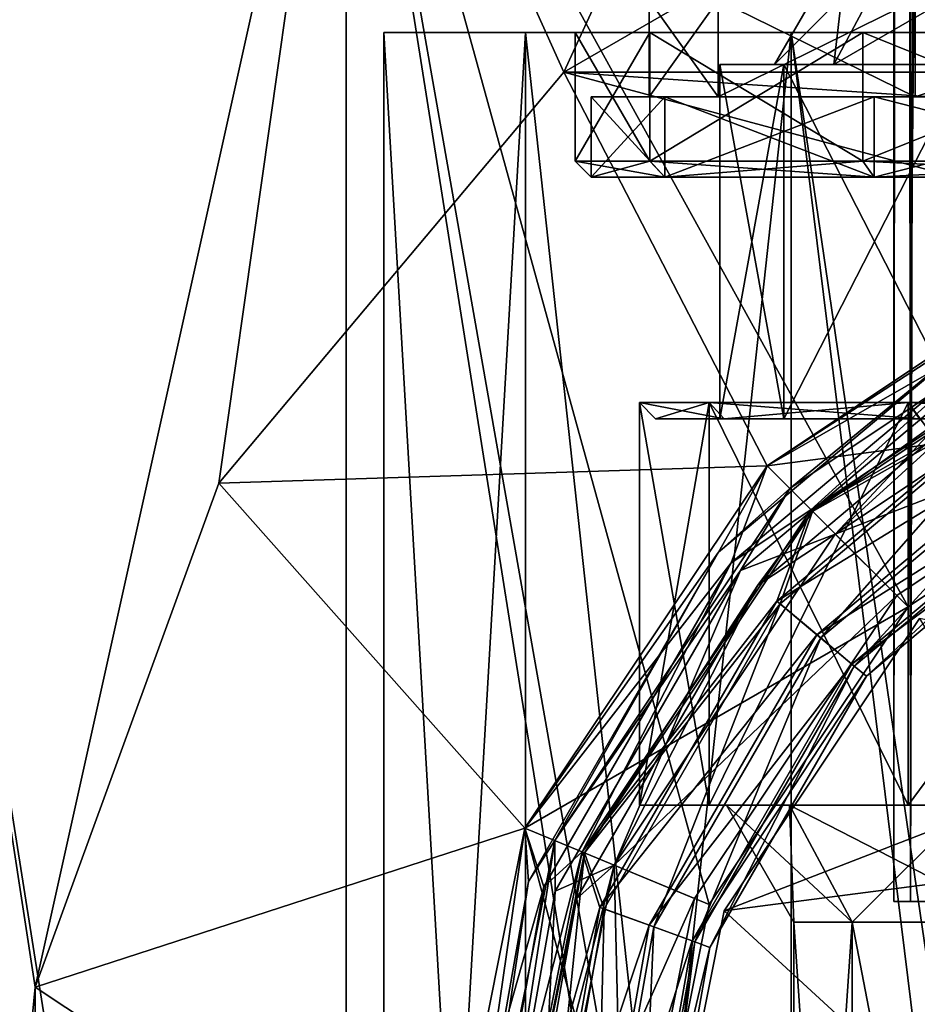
# Model space of a CAD drawing. Header units: millimetres. Extents: x -125 to 171, y -35 to 1363.
# Tile 357 of 656: x -24 to -10, y 971 to 986. Entities that reach past the tile are written whole.
import ezdxf

# ---------------------------------------------------------------- set-up
doc = ezdxf.new("R2010")
doc.units = ezdxf.units.MM
doc.header["$LTSCALE"] = 65.185185
for name, color, linetype in [('1463', 7, 'CONTINUOUS'), ('1472', 7, 'CONTINUOUS'), ('1473', 7, 'CONTINUOUS'), ('1476', 7, 'CONTINUOUS'), ('1477', 7, 'CONTINUOUS'), ('1479', 7, 'CONTINUOUS'), ('1480', 7, 'CONTINUOUS'), ('1483', 7, 'CONTINUOUS'), ('1497', 7, 'CONTINUOUS'), ('1498', 7, 'CONTINUOUS'), ('1499', 7, 'CONTINUOUS'), ('1500', 7, 'CONTINUOUS'), ('1501', 7, 'CONTINUOUS'), ('1502', 7, 'CONTINUOUS'), ('1503', 7, 'CONTINUOUS'), ('1504', 7, 'CONTINUOUS'), ('1505', 7, 'CONTINUOUS'), ('1506', 7, 'CONTINUOUS'), ('1507', 7, 'CONTINUOUS'), ('1533', 7, 'CONTINUOUS'), ('1534', 7, 'CONTINUOUS'), ('1539', 7, 'CONTINUOUS'), ('1540', 7, 'CONTINUOUS'), ('1553', 7, 'CONTINUOUS'), ('1566', 7, 'CONTINUOUS'), ('1568', 7, 'CONTINUOUS'), ('2198', 7, 'CONTINUOUS'), ('2200', 7, 'CONTINUOUS'), ('2202', 7, 'CONTINUOUS'), ('2203', 7, 'CONTINUOUS'), ('2205', 7, 'CONTINUOUS'), ('2206', 7, 'CONTINUOUS'), ('2208', 7, 'CONTINUOUS'), ('2212', 7, 'CONTINUOUS'), ('2213', 7, 'CONTINUOUS'), ('2214', 7, 'CONTINUOUS'), ('2216', 7, 'CONTINUOUS'), ('2217', 7, 'CONTINUOUS'), ('2221', 7, 'CONTINUOUS'), ('2222', 7, 'CONTINUOUS'), ('2223', 7, 'CONTINUOUS'), ('2224', 7, 'CONTINUOUS'), ('2226', 7, 'CONTINUOUS'), ('2227', 7, 'CONTINUOUS')]:
    doc.layers.add(name, color=color, linetype=linetype)

msp = doc.modelspace()

# ---------------------------------------------------------------- linework, layer by layer
at = {"layer": '1463', "linetype": 'CONTINUOUS'}
for points in [[(-18.219, 986, -3.212), (-16.021, 986, -9.25), (-18.219, 948, -3.212), (-18.219, 986, -3.212)], [(-18.219, 948, -3.212), (-16.021, 986, -9.25), (-16.021, 948, -9.25), (-18.219, 948, -3.212)], [(-18.219, 986, 3.212), (-18.219, 986, -3.212), (-18.219, 948, 3.212), (-18.219, 986, 3.212)], [(-18.219, 948, 3.212), (-18.219, 986, -3.212), (-18.219, 948, -3.212), (-18.219, 948, 3.212)], [(-16.021, 986, 9.25), (-18.219, 986, 3.212), (-16.021, 948, 9.25), (-16.021, 986, 9.25)], [(-16.021, 948, 9.25), (-18.219, 986, 3.212), (-18.219, 948, 3.212), (-16.021, 948, 9.25)], [(-16.021, 986, -9.25), (-11.892, 986, -14.172), (-16.021, 948, -9.25), (-16.021, 986, -9.25)], [(-16.021, 948, -9.25), (-11.892, 986, -14.172), (-11.892, 948, -14.172), (-16.021, 948, -9.25)], [(-11.892, 986, 14.172), (-16.021, 986, 9.25), (-11.892, 948, 14.172), (-11.892, 986, 14.172)], [(-11.892, 948, 14.172), (-16.021, 986, 9.25), (-16.021, 948, 9.25), (-11.892, 948, 14.172)], [(-6.327, 986, -17.384), (-9.781, 968.882, -15.703), (-11.892, 986, -14.172), (-6.327, 986, -17.384)], [(-11.892, 986, -14.172), (-9.781, 968.882, -15.703), (-11.892, 948, -14.172), (-11.892, 986, -14.172)], [(-6.327, 986, 17.384), (-11.892, 986, 14.172), (-6.327, 948, 17.384), (-6.327, 986, 17.384)], [(-6.327, 948, 17.384), (-11.892, 986, 14.172), (-11.892, 948, 14.172), (-6.327, 948, 17.384)]]:
    msp.add_3dface(points, dxfattribs=at)
at = {"layer": '1472', "linetype": 'CONTINUOUS'}
for points in [[(-16.021, 986, -9.25), (-18.219, 986, -3.212), (-14.089, 986, -5.836), (-16.021, 986, -9.25)], [(-18.219, 986, -3.212), (-18.219, 986, 3.212), (-15.25, 986, 0), (-18.219, 986, -3.212)], [(-14.089, 986, -5.836), (-18.219, 986, -3.212), (-15.25, 986, 0), (-14.089, 986, -5.836)], [(-18.219, 986, 3.212), (-16.021, 986, 9.25), (-14.089, 986, 5.836), (-18.219, 986, 3.212)], [(-15.25, 986, 0), (-18.219, 986, 3.212), (-14.089, 986, 5.836), (-15.25, 986, 0)], [(-11.892, 986, -14.172), (-16.021, 986, -9.25), (-5.836, 986, -14.089), (-11.892, 986, -14.172)], [(-5.836, 986, -14.089), (-16.021, 986, -9.25), (-10.783, 986, -10.783), (-5.836, 986, -14.089)], [(-10.783, 986, -10.783), (-16.021, 986, -9.25), (-14.089, 986, -5.836), (-10.783, 986, -10.783)], [(-16.021, 986, 9.25), (-11.892, 986, 14.172), (-10.783, 986, 10.783), (-16.021, 986, 9.25)], [(-14.089, 986, 5.836), (-16.021, 986, 9.25), (-10.783, 986, 10.783), (-14.089, 986, 5.836)], [(6.327, 986, -17.384), (-6.327, 986, -17.384), (-11.892, 986, -14.172), (6.327, 986, -17.384)], [(6.327, 986, -17.384), (-11.892, 986, -14.172), (0, 986, -15.25), (6.327, 986, -17.384)], [(0, 986, -15.25), (-11.892, 986, -14.172), (-5.836, 986, -14.089), (0, 986, -15.25)], [(-11.892, 986, 14.172), (-6.327, 986, 17.384), (0, 986, 15.25), (-11.892, 986, 14.172)], [(-10.783, 986, 10.783), (-11.892, 986, 14.172), (-5.836, 986, 14.089), (-10.783, 986, 10.783)], [(-5.836, 986, 14.089), (-11.892, 986, 14.172), (0, 986, 15.25), (-5.836, 986, 14.089)]]:
    msp.add_3dface(points, dxfattribs=at)
at = {"layer": '1473', "linetype": 'CONTINUOUS'}
for points in [[(-14.089, 986, -5.836), (-15.25, 986, 0), (-14.089, 984, -5.836), (-14.089, 986, -5.836)], [(-15.25, 986, 0), (-14.089, 986, 5.836), (-15.25, 984), (-15.25, 986, 0)], [(-14.089, 984, -5.836), (-15.25, 986, 0), (-15.25, 984), (-14.089, 984, -5.836)], [(-15.25, 984), (-14.089, 986, 5.836), (-14.089, 984, 5.836), (-15.25, 984)], [(-10.783, 986, -10.783), (-14.089, 986, -5.836), (-10.783, 984, -10.783), (-10.783, 986, -10.783)], [(-10.783, 984, -10.783), (-14.089, 986, -5.836), (-14.089, 984, -5.836), (-10.783, 984, -10.783)], [(-14.089, 986, 5.836), (-10.783, 986, 10.783), (-14.089, 984, 5.836), (-14.089, 986, 5.836)], [(-14.089, 984, 5.836), (-10.783, 986, 10.783), (-10.783, 984, 10.783), (-14.089, 984, 5.836)], [(-5.836, 986, -14.089), (-10.783, 986, -10.783), (-5.836, 984, -14.089), (-5.836, 986, -14.089)], [(-5.836, 984, -14.089), (-10.783, 986, -10.783), (-10.783, 984, -10.783), (-5.836, 984, -14.089)], [(-10.783, 986, 10.783), (-5.836, 986, 14.089), (-10.783, 984, 10.783), (-10.783, 986, 10.783)], [(-10.783, 984, 10.783), (-5.836, 986, 14.089), (-5.836, 984, 14.089), (-10.783, 984, 10.783)]]:
    msp.add_3dface(points, dxfattribs=at)
at = {"layer": '1476', "linetype": 'CONTINUOUS'}
for points in [[(-14.089, 984, -5.836), (-15.25, 984), (-13.858, 983.75, -5.74), (-14.089, 984, -5.836)], [(-15.25, 984), (-14.089, 984, 5.836), (-15, 983.75), (-15.25, 984)], [(-15.25, 984), (-15, 983.75), (-13.858, 983.75, -5.74), (-15.25, 984)], [(-15, 983.75), (-14.089, 984, 5.836), (-13.858, 983.75, 5.74), (-15, 983.75)], [(-10.783, 984, -10.783), (-14.089, 984, -5.836), (-10.607, 983.75, -10.607), (-10.783, 984, -10.783)], [(-10.607, 983.75, -10.607), (-14.089, 984, -5.836), (-13.858, 983.75, -5.74), (-10.607, 983.75, -10.607)], [(-14.089, 984, 5.836), (-10.783, 984, 10.783), (-13.858, 983.75, 5.74), (-14.089, 984, 5.836)], [(-13.858, 983.75, 5.74), (-10.783, 984, 10.783), (-10.607, 983.75, 10.607), (-13.858, 983.75, 5.74)], [(-5.836, 984, -14.089), (-10.783, 984, -10.783), (-5.74, 983.75, -13.858), (-5.836, 984, -14.089)], [(-5.74, 983.75, -13.858), (-10.783, 984, -10.783), (-10.607, 983.75, -10.607), (-5.74, 983.75, -13.858)], [(-10.783, 984, 10.783), (-5.836, 984, 14.089), (-10.607, 983.75, 10.607), (-10.783, 984, 10.783)], [(-10.607, 983.75, 10.607), (-5.836, 984, 14.089), (-5.74, 983.75, 13.858), (-10.607, 983.75, 10.607)]]:
    msp.add_3dface(points, dxfattribs=at)
at = {"layer": '1477', "linetype": 'CONTINUOUS'}
for points in [[(-13.165, 980.25, -5.453), (-14.25, 980.25), (-13.165, 974, -5.453), (-13.165, 980.25, -5.453)], [(-13.165, 974, -5.453), (-14.25, 980.25), (-14.25, 974, 0), (-13.165, 974, -5.453)], [(-14.25, 974, 0), (-14.25, 980.25), (-13.165, 980.25, 5.453), (-14.25, 974, 0)], [(-13.165, 974, 5.453), (-14.25, 974, 0), (-13.165, 980.25, 5.453), (-13.165, 974, 5.453)], [(-10.076, 980.25, -10.076), (-13.165, 980.25, -5.453), (-10.076, 974, -10.076), (-10.076, 980.25, -10.076)], [(-10.076, 974, -10.076), (-13.165, 980.25, -5.453), (-13.165, 974, -5.453), (-10.076, 974, -10.076)], [(-10.076, 974, 10.076), (-13.165, 974, 5.453), (-10.076, 980.25, 10.076), (-10.076, 974, 10.076)], [(-10.076, 980.25, 10.076), (-13.165, 974, 5.453), (-13.165, 980.25, 5.453), (-10.076, 980.25, 10.076)], [(-5.453, 980.25, -13.165), (-10.076, 980.25, -10.076), (-5.453, 974, -13.165), (-5.453, 980.25, -13.165)], [(-5.453, 974, -13.165), (-10.076, 980.25, -10.076), (-10.076, 974, -10.076), (-5.453, 974, -13.165)], [(-5.453, 974, 13.165), (-10.076, 974, 10.076), (-5.453, 980.25, 13.165), (-5.453, 974, 13.165)], [(-5.453, 980.25, 13.165), (-10.076, 974, 10.076), (-10.076, 980.25, 10.076), (-5.453, 980.25, 13.165)]]:
    msp.add_3dface(points, dxfattribs=at)
at = {"layer": '1479', "linetype": 'CONTINUOUS'}
for points in [[(-13.165, 974, -5.453), (-14.25, 974, 0), (-13.165, 974, 5.453), (-13.165, 974, -5.453)], [(-10.076, 974, -10.076), (-13.165, 974, -5.453), (-11.918, 974, -4.937), (-10.076, 974, -10.076)], [(-13.165, 974, -5.453), (-13.165, 974, 5.453), (-12.9, 974, 0), (-13.165, 974, -5.453)], [(-11.918, 974, -4.937), (-13.165, 974, -5.453), (-12.9, 974, 0), (-11.918, 974, -4.937)], [(-13.165, 974, 5.453), (-10.076, 974, 10.076), (-11.918, 974, 4.937), (-13.165, 974, 5.453)], [(-12.9, 974, 0), (-13.165, 974, 5.453), (-11.918, 974, 4.937), (-12.9, 974, 0)], [(-9.122, 974, -9.122), (-10.076, 974, -10.076), (-11.918, 974, -4.937), (-9.122, 974, -9.122)], [(-11.918, 974, 4.937), (-10.076, 974, 10.076), (-9.122, 974, 9.122), (-11.918, 974, 4.937)], [(-5.453, 974, -13.165), (-10.076, 974, -10.076), (-9.122, 974, -9.122), (-5.453, 974, -13.165)], [(-10.076, 974, 10.076), (-5.453, 974, 13.165), (-9.122, 974, 9.122), (-10.076, 974, 10.076)]]:
    msp.add_3dface(points, dxfattribs=at)
at = {"layer": '1480', "linetype": 'CONTINUOUS'}
for points in [[(-11.918, 974, -4.937), (-12.9, 974, 0), (-10.948, 972.181, -4.535), (-11.918, 974, -4.937)], [(-12.9, 974, 0), (-11.918, 974, 4.937), (-11.85, 972.181), (-12.9, 974, 0)], [(-10.948, 972.181, -4.535), (-12.9, 974, 0), (-11.85, 972.181), (-10.948, 972.181, -4.535)], [(-9.122, 974, -9.122), (-11.918, 974, -4.937), (-8.379, 972.181, -8.379), (-9.122, 974, -9.122)], [(-8.379, 972.181, -8.379), (-11.918, 974, -4.937), (-10.948, 972.181, -4.535), (-8.379, 972.181, -8.379)], [(-11.918, 974, 4.937), (-9.122, 974, 9.122), (-10.948, 972.181, 4.535), (-11.918, 974, 4.937)], [(-11.85, 972.181), (-11.918, 974, 4.937), (-10.948, 972.181, 4.535), (-11.85, 972.181)], [(-10.948, 972.181, 4.535), (-9.122, 974, 9.122), (-8.379, 972.181, 8.379), (-10.948, 972.181, 4.535)]]:
    msp.add_3dface(points, dxfattribs=at)
at = {"layer": '1483', "linetype": 'CONTINUOUS'}
for points in [[(-10.948, 972.181, -4.535), (-11.85, 972.181), (-10.948, 958.819, -4.535), (-10.948, 972.181, -4.535)], [(-11.85, 972.181), (-10.948, 972.181, 4.535), (-11.85, 958.819), (-11.85, 972.181)], [(-10.948, 958.819, -4.535), (-11.85, 972.181), (-11.85, 958.819), (-10.948, 958.819, -4.535)], [(-11.85, 958.819), (-10.948, 972.181, 4.535), (-10.948, 958.819, 4.535), (-11.85, 958.819)], [(-8.379, 972.181, -8.379), (-10.948, 972.181, -4.535), (-8.379, 958.819, -8.379), (-8.379, 972.181, -8.379)], [(-8.379, 958.819, -8.379), (-10.948, 972.181, -4.535), (-10.948, 958.819, -4.535), (-8.379, 958.819, -8.379)], [(-10.948, 972.181, 4.535), (-8.379, 972.181, 8.379), (-10.948, 958.819, 4.535), (-10.948, 972.181, 4.535)], [(-10.948, 958.819, 4.535), (-8.379, 972.181, 8.379), (-8.379, 958.819, 8.379), (-10.948, 958.819, 4.535)]]:
    msp.add_3dface(points, dxfattribs=at)
at = {"layer": '1497', "linetype": 'CONTINUOUS'}
for points in [[(-12.01, 985.5, 4.975), (-13, 985.5), (-12.155, 985.5), (-12.01, 985.5, 4.975)], [(-13, 985.5), (-12.01, 985.5, -4.975), (-12.155, 985.5), (-13, 985.5)], [(-11.229, 985.5, 4.651), (-12.01, 985.5, 4.975), (-12.155, 985.5), (-11.229, 985.5, 4.651)], [(-12.155, 985.5), (-12.01, 985.5, -4.975), (-11.229, 985.5, -4.651), (-12.155, 985.5)], [(-9.192, 985.5, 9.192), (-12.01, 985.5, 4.975), (-11.229, 985.5, 4.651), (-9.192, 985.5, 9.192)], [(-12.01, 985.5, -4.975), (-9.192, 985.5, -9.192), (-11.229, 985.5, -4.651), (-12.01, 985.5, -4.975)], [(-8.595, 985.5, 8.595), (-9.192, 985.5, 9.192), (-11.229, 985.5, 4.651), (-8.595, 985.5, 8.595)], [(-11.229, 985.5, -4.651), (-9.192, 985.5, -9.192), (-8.595, 985.5, -8.595), (-11.229, 985.5, -4.651)]]:
    msp.add_3dface(points, dxfattribs=at)
at = {"layer": '1498', "linetype": 'CONTINUOUS'}
for points in [[(-13, 985.5), (-12.01, 985.5, 4.975), (-13, 980), (-13, 985.5)], [(-13, 980), (-12.01, 985.5, 4.975), (-12.01, 980, 4.975), (-13, 980)], [(-12.01, 985.5, 4.975), (-9.192, 985.5, 9.192), (-12.01, 980, 4.975), (-12.01, 985.5, 4.975)], [(-12.01, 980, 4.975), (-9.192, 985.5, 9.192), (-9.192, 980, 9.192), (-12.01, 980, 4.975)]]:
    msp.add_3dface(points, dxfattribs=at)
at = {"layer": '1499', "linetype": 'CONTINUOUS'}
for points in [[(-12.01, 985.5, -4.975), (-13, 985.5), (-12.01, 980, -4.975), (-12.01, 985.5, -4.975)], [(-13, 985.5), (-13, 980), (-12.01, 980, -4.975), (-13, 985.5)], [(-9.192, 985.5, -9.192), (-12.01, 985.5, -4.975), (-9.192, 980, -9.192), (-9.192, 985.5, -9.192)], [(-9.192, 980, -9.192), (-12.01, 985.5, -4.975), (-12.01, 980, -4.975), (-9.192, 980, -9.192)]]:
    msp.add_3dface(points, dxfattribs=at)
at = {"layer": '1500', "linetype": 'CONTINUOUS'}
for points in [[(-13, 980), (-12.01, 980, 4.975), (-14, 980), (-13, 980)], [(-13, 980), (-14, 980), (-12.934, 980, -5.358), (-13, 980)], [(-14, 980), (-12.01, 980, 4.975), (-12.934, 980, 5.358), (-14, 980)], [(-12.01, 980, -4.975), (-13, 980), (-12.934, 980, -5.358), (-12.01, 980, -4.975)], [(-12.01, 980, 4.975), (-9.192, 980, 9.192), (-12.934, 980, 5.358), (-12.01, 980, 4.975)], [(-12.934, 980, 5.358), (-9.192, 980, 9.192), (-9.899, 980, 9.899), (-12.934, 980, 5.358)], [(-9.192, 980, -9.192), (-12.01, 980, -4.975), (-12.934, 980, -5.358), (-9.192, 980, -9.192)], [(-9.899, 980, -9.899), (-9.192, 980, -9.192), (-12.934, 980, -5.358), (-9.899, 980, -9.899)]]:
    msp.add_3dface(points, dxfattribs=at)
at = {"layer": '1501', "linetype": 'CONTINUOUS'}
for points in [[(-13.165, 980.25, 5.453), (-14.25, 980.25), (-12.934, 980, 5.358), (-13.165, 980.25, 5.453)], [(-14.25, 980.25), (-14, 980), (-12.934, 980, 5.358), (-14.25, 980.25)], [(-10.076, 980.25, 10.076), (-13.165, 980.25, 5.453), (-9.899, 980, 9.899), (-10.076, 980.25, 10.076)], [(-13.165, 980.25, 5.453), (-12.934, 980, 5.358), (-9.899, 980, 9.899), (-13.165, 980.25, 5.453)], [(-5.453, 980.25, 13.165), (-10.076, 980.25, 10.076), (-5.358, 980, 12.934), (-5.453, 980.25, 13.165)], [(-10.076, 980.25, 10.076), (-9.899, 980, 9.899), (-5.358, 980, 12.934), (-10.076, 980.25, 10.076)]]:
    msp.add_3dface(points, dxfattribs=at)
at = {"layer": '1502', "linetype": 'CONTINUOUS'}
for points in [[(-15, 983.75), (-13.858, 983.75, 5.74), (-15, 985), (-15, 983.75)], [(-15, 985), (-13.858, 983.75, 5.74), (-13.858, 985, 5.74), (-15, 985)], [(-13.858, 983.75, 5.74), (-10.607, 983.75, 10.607), (-13.858, 985, 5.74), (-13.858, 983.75, 5.74)], [(-13.858, 985, 5.74), (-10.607, 983.75, 10.607), (-10.607, 985, 10.607), (-13.858, 985, 5.74)], [(-10.607, 983.75, 10.607), (-5.74, 983.75, 13.858), (-10.607, 985, 10.607), (-10.607, 983.75, 10.607)], [(-10.607, 985, 10.607), (-5.74, 983.75, 13.858), (-5.74, 985, 13.858), (-10.607, 985, 10.607)]]:
    msp.add_3dface(points, dxfattribs=at)
at = {"layer": '1503', "linetype": 'CONTINUOUS'}
for points in [[(-13.858, 983.75, -5.74), (-15, 983.75), (-13.858, 985, -5.74), (-13.858, 983.75, -5.74)], [(-15, 983.75), (-15, 985), (-13.858, 985, -5.74), (-15, 983.75)], [(-10.607, 983.75, -10.607), (-13.858, 983.75, -5.74), (-10.607, 985, -10.607), (-10.607, 983.75, -10.607)], [(-10.607, 985, -10.607), (-13.858, 983.75, -5.74), (-13.858, 985, -5.74), (-10.607, 985, -10.607)], [(-5.74, 983.75, -13.858), (-10.607, 983.75, -10.607), (-5.74, 985, -13.858), (-5.74, 983.75, -13.858)], [(-5.74, 985, -13.858), (-10.607, 983.75, -10.607), (-10.607, 985, -10.607), (-5.74, 985, -13.858)]]:
    msp.add_3dface(points, dxfattribs=at)
at = {"layer": '1504', "linetype": 'CONTINUOUS'}
for points in [[(-14.25, 980.25), (-13.165, 980.25, -5.453), (-14, 980), (-14.25, 980.25)], [(-14, 980), (-13.165, 980.25, -5.453), (-12.934, 980, -5.358), (-14, 980)], [(-13.165, 980.25, -5.453), (-10.076, 980.25, -10.076), (-12.934, 980, -5.358), (-13.165, 980.25, -5.453)], [(-10.076, 980.25, -10.076), (-9.899, 980, -9.899), (-12.934, 980, -5.358), (-10.076, 980.25, -10.076)], [(-10.076, 980.25, -10.076), (-5.453, 980.25, -13.165), (-9.899, 980, -9.899), (-10.076, 980.25, -10.076)]]:
    msp.add_3dface(points, dxfattribs=at)
at = {"layer": '1505', "linetype": 'CONTINUOUS'}
for points in [[(-15, 985), (-13.858, 985, 5.74), (-14.1, 985), (-15, 985)], [(-13.858, 985, -5.74), (-15, 985), (-14.1, 985), (-13.858, 985, -5.74)], [(-14.1, 985), (-13.858, 985, 5.74), (-13.027, 985, 5.396), (-14.1, 985)], [(-13.858, 985, -5.74), (-14.1, 985), (-13.027, 985, -5.396), (-13.858, 985, -5.74)], [(-13.858, 985, 5.74), (-10.607, 985, 10.607), (-13.027, 985, 5.396), (-13.858, 985, 5.74)], [(-10.607, 985, -10.607), (-13.858, 985, -5.74), (-13.027, 985, -5.396), (-10.607, 985, -10.607)], [(-13.027, 985, 5.396), (-10.607, 985, 10.607), (-9.97, 985, 9.97), (-13.027, 985, 5.396)], [(-9.97, 985, -9.97), (-10.607, 985, -10.607), (-13.027, 985, -5.396), (-9.97, 985, -9.97)], [(-10.607, 985, 10.607), (-5.74, 985, 13.858), (-9.97, 985, 9.97), (-10.607, 985, 10.607)], [(-5.74, 985, -13.858), (-10.607, 985, -10.607), (-9.97, 985, -9.97), (-5.74, 985, -13.858)], [(-9.97, 985, 9.97), (-5.74, 985, 13.858), (-5.396, 985, 13.027), (-9.97, 985, 9.97)], [(-5.396, 985, -13.027), (-5.74, 985, -13.858), (-9.97, 985, -9.97), (-5.396, 985, -13.027)]]:
    msp.add_3dface(points, dxfattribs=at)
at = {"layer": '1506', "linetype": 'CONTINUOUS'}
for points in [[(-14.1, 985), (-13.027, 985, 5.396), (-14.1, 986.5), (-14.1, 985)], [(-14.1, 986.5), (-13.027, 985, 5.396), (-13.027, 986.5, 5.396), (-14.1, 986.5)], [(-13.027, 985, 5.396), (-9.97, 985, 9.97), (-13.027, 986.5, 5.396), (-13.027, 985, 5.396)], [(-13.027, 986.5, 5.396), (-9.97, 985, 9.97), (-9.97, 986.5, 9.97), (-13.027, 986.5, 5.396)], [(-9.97, 985, 9.97), (-5.396, 985, 13.027), (-9.97, 986.5, 9.97), (-9.97, 985, 9.97)], [(-9.97, 986.5, 9.97), (-5.396, 985, 13.027), (-5.396, 986.5, 13.027), (-9.97, 986.5, 9.97)]]:
    msp.add_3dface(points, dxfattribs=at)
at = {"layer": '1507', "linetype": 'CONTINUOUS'}
for points in [[(-13.027, 985, -5.396), (-14.1, 985), (-13.027, 986.5, -5.396), (-13.027, 985, -5.396)], [(-14.1, 985), (-14.1, 986.5), (-13.027, 986.5, -5.396), (-14.1, 985)], [(-9.97, 985, -9.97), (-13.027, 985, -5.396), (-9.97, 986.5, -9.97), (-9.97, 985, -9.97)], [(-9.97, 986.5, -9.97), (-13.027, 985, -5.396), (-13.027, 986.5, -5.396), (-9.97, 986.5, -9.97)], [(-5.396, 985, -13.027), (-9.97, 985, -9.97), (-5.396, 986.5, -13.027), (-5.396, 985, -13.027)], [(-5.396, 986.5, -13.027), (-9.97, 985, -9.97), (-9.97, 986.5, -9.97), (-5.396, 986.5, -13.027)]]:
    msp.add_3dface(points, dxfattribs=at)
at = {"layer": '1533', "linetype": 'CONTINUOUS'}
for points in [[(-11.229, 985.5, 4.651), (-12.155, 985.5), (-10.163, 987.5, 4.21), (-11.229, 985.5, 4.651)], [(-12.155, 985.5), (-11, 987.5), (-10.163, 987.5, 4.21), (-12.155, 985.5)], [(-8.595, 985.5, 8.595), (-11.229, 985.5, 4.651), (-7.778, 987.5, 7.778), (-8.595, 985.5, 8.595)], [(-11.229, 985.5, 4.651), (-10.163, 987.5, 4.21), (-7.778, 987.5, 7.778), (-11.229, 985.5, 4.651)]]:
    msp.add_3dface(points, dxfattribs=at)
at = {"layer": '1534', "linetype": 'CONTINUOUS'}
for points in [[(-12.155, 985.5), (-11.229, 985.5, -4.651), (-11, 987.5), (-12.155, 985.5)], [(-11.229, 985.5, -4.651), (-8.595, 985.5, -8.595), (-10.163, 987.5, -4.21), (-11.229, 985.5, -4.651)], [(-11, 987.5), (-11.229, 985.5, -4.651), (-10.163, 987.5, -4.21), (-11, 987.5)], [(-10.163, 987.5, -4.21), (-8.595, 985.5, -8.595), (-7.778, 987.5, -7.778), (-10.163, 987.5, -4.21)]]:
    msp.add_3dface(points, dxfattribs=at)
at = {"layer": '1539', "color": 7, "linetype": 'CONTINUOUS', "true_color": 0xe0f2ff}
for points in [[(-9.899, 976.899, -76.25), (-12.934, 972.358, -76.25), (-9.899, 976.899, -36.25), (-9.899, 976.899, -76.25)], [(-9.899, 976.899, -36.25), (-12.934, 972.358, -76.25), (-12.934, 972.358, -36.25), (-9.899, 976.899, -36.25)], [(-12.934, 972.358, -76.25), (-14, 967, -76.25), (-12.934, 972.358, -36.25), (-12.934, 972.358, -76.25)], [(-12.934, 972.358, -36.25), (-14, 967, -76.25), (-14, 967, -36.25), (-12.934, 972.358, -36.25)]]:
    msp.add_3dface(points, dxfattribs=at)
at = {"layer": '1540', "color": 7, "linetype": 'CONTINUOUS', "true_color": 0xe0f2ff}
for points in [[(-12.934, 972.358, -76.25), (-9.899, 976.899, -76.25), (-7.584, 973.048, -76.25), (-12.934, 972.358, -76.25)], [(-9.457, 969.158, -76.25), (-12.934, 972.358, -76.25), (-7.584, 973.048, -76.25), (-9.457, 969.158, -76.25)], [(-14, 967, -76.25), (-12.934, 972.358, -76.25), (-9.457, 969.158, -76.25), (-14, 967, -76.25)]]:
    msp.add_3dface(points, dxfattribs=at)
at = {"layer": '1553', "color": 7, "linetype": 'CONTINUOUS', "true_color": 0xe0f2ff}
for points in [[(-9.899, 976.899, -36.25), (-12.934, 972.358, -36.25), (-4.209, 975.739, -36.25), (-9.899, 976.899, -36.25)], [(-4.209, 975.739, -36.25), (-12.934, 972.358, -36.25), (-7.584, 973.048, -36.25), (-4.209, 975.739, -36.25)], [(-7.584, 973.048, -36.25), (-12.934, 972.358, -36.25), (-9.457, 969.158, -36.25), (-7.584, 973.048, -36.25)], [(-12.934, 972.358, -36.25), (-14, 967, -36.25), (-9.457, 969.158, -36.25), (-12.934, 972.358, -36.25)]]:
    msp.add_3dface(points, dxfattribs=at)
at = {"layer": '1566', "linetype": 'CONTINUOUS'}
for points in [[(-10.042, 1302.5, 2.292), (-10.3, 1302.5), (-10.042, 972.5, 2.292), (-10.042, 1302.5, 2.292)], [(-10.3, 1302.5), (-10.042, 1302.5, -2.292), (-10.3, 972.5, 0), (-10.3, 1302.5)], [(-10.042, 972.5, 2.292), (-10.3, 1302.5), (-10.3, 972.5, 0), (-10.042, 972.5, 2.292)], [(-10.3, 972.5, 0), (-10.042, 1302.5, -2.292), (-10.042, 972.5, -2.292), (-10.3, 972.5, 0)], [(-9.28, 1302.5, 4.469), (-10.042, 1302.5, 2.292), (-9.28, 972.5, 4.469), (-9.28, 1302.5, 4.469)], [(-9.28, 972.5, 4.469), (-10.042, 1302.5, 2.292), (-10.042, 972.5, 2.292), (-9.28, 972.5, 4.469)], [(-10.042, 1302.5, -2.292), (-9.28, 1302.5, -4.469), (-10.042, 972.5, -2.292), (-10.042, 1302.5, -2.292)], [(-10.042, 972.5, -2.292), (-9.28, 1302.5, -4.469), (-9.28, 972.5, -4.469), (-10.042, 972.5, -2.292)]]:
    msp.add_3dface(points, dxfattribs=at)
at = {"layer": '1568', "linetype": 'CONTINUOUS'}
for points in [[(-10.042, 972.5, 2.292), (-10.3, 972.5, 0), (-10.042, 972.5, -2.292), (-10.042, 972.5, 2.292)], [(-9.28, 972.5, 4.469), (-10.042, 972.5, 2.292), (-9.28, 972.5, -4.469), (-9.28, 972.5, 4.469)], [(-10.042, 972.5, 2.292), (-10.042, 972.5, -2.292), (-9.28, 972.5, -4.469), (-10.042, 972.5, 2.292)]]:
    msp.add_3dface(points, dxfattribs=at)
at = {"layer": '2198', "color": 7, "linetype": 'CONTINUOUS', "true_color": 0xe0f2ff}
msp.add_3dface([(-18.809, 992.889, -53.25), (-25.888, 985.809, -53.25), (-24.718, 988.419, -53.543), (-18.809, 992.889, -53.25)], dxfattribs=at)
at = {"layer": '2200', "color": 7, "linetype": 'CONTINUOUS', "true_color": 0xe0f2ff}
for points in [[(-18.809, 992.889, -53.25), (-9.887, 997.434, -53.25), (-15.427, 985.385, -53.25), (-18.809, 992.889, -53.25)], [(-15.427, 985.385, -53.25), (-9.887, 997.434, -53.25), (-8.209, 989.553, -53.25), (-15.427, 985.385, -53.25)], [(-25.888, 985.809, -53.25), (-18.809, 992.889, -53.25), (-23.635, 971.168, -53.25), (-25.888, 985.809, -53.25)], [(-23.635, 971.168, -53.25), (-18.809, 992.889, -53.25), (-20.785, 979, -53.25), (-23.635, 971.168, -53.25)], [(-20.785, 979, -53.25), (-18.809, 992.889, -53.25), (-15.427, 985.385, -53.25), (-20.785, 979, -53.25)], [(-25.888, 948.191, -53.25), (-25.888, 985.809, -53.25), (-23.635, 971.168, -53.25), (-25.888, 948.191, -53.25)], [(-23.635, 962.832, -53.25), (-25.888, 948.191, -53.25), (-23.635, 971.168, -53.25), (-23.635, 962.832, -53.25)]]:
    msp.add_3dface(points, dxfattribs=at)
at = {"layer": '2202', "color": 7, "linetype": 'CONTINUOUS', "true_color": 0xe0f2ff}
for points in [[(-5.453, 980.165, -52.25), (-10.076, 977.076, -52.25), (-5.453, 980.165, -53.25), (-5.453, 980.165, -52.25)], [(-5.453, 980.165, -53.25), (-10.076, 977.076, -52.25), (-10.076, 977.076, -53.25), (-5.453, 980.165, -53.25)], [(-10.076, 977.076, -52.25), (-13.165, 972.453, -52.25), (-10.076, 977.076, -53.25), (-10.076, 977.076, -52.25)], [(-10.076, 977.076, -53.25), (-13.165, 972.453, -52.25), (-13.165, 972.453, -53.25), (-10.076, 977.076, -53.25)], [(-13.165, 972.453, -52.25), (-14.25, 967, -52.25), (-13.165, 972.453, -53.25), (-13.165, 972.453, -52.25)], [(-13.165, 972.453, -53.25), (-14.25, 967, -52.25), (-14.25, 967, -53.25), (-13.165, 972.453, -53.25)]]:
    msp.add_3dface(points, dxfattribs=at)
at = {"layer": '2203', "color": 7, "linetype": 'CONTINUOUS', "true_color": 0xe0f2ff}
for points in [[(-18.808, 992.889, -52.25), (-10.076, 977.076, -52.25), (-9.887, 997.434, -52.25), (-18.808, 992.889, -52.25)], [(-10.076, 977.076, -52.25), (-5.453, 980.165, -52.25), (-9.887, 997.434, -52.25), (-10.076, 977.076, -52.25)], [(-25.888, 985.809, -52.25), (-18.809, 941.111, -52.25), (-18.808, 992.889, -52.25), (-25.888, 985.809, -52.25)], [(-18.809, 941.111, -52.25), (-9.887, 936.566, -52.25), (-18.808, 992.889, -52.25), (-18.809, 941.111, -52.25)], [(-14.25, 967, -52.25), (-13.165, 972.453, -52.25), (-18.808, 992.889, -52.25), (-14.25, 967, -52.25)], [(-9.887, 936.566, -52.25), (-14.25, 967, -52.25), (-18.808, 992.889, -52.25), (-9.887, 936.566, -52.25)], [(-13.165, 972.453, -52.25), (-10.076, 977.076, -52.25), (-18.808, 992.889, -52.25), (-13.165, 972.453, -52.25)], [(-25.888, 948.191, -52.25), (-18.809, 941.111, -52.25), (-25.888, 985.809, -52.25), (-25.888, 948.191, -52.25)]]:
    msp.add_3dface(points, dxfattribs=at)
at = {"layer": '2205', "color": 7, "linetype": 'CONTINUOUS', "true_color": 0xe0f2ff}
msp.add_3dface([(-25.888, 985.809, -52.25), (-18.808, 992.889, -52.25), (-24.939, 988.61, -52.517), (-25.888, 985.809, -52.25)], dxfattribs=at)
at = {"layer": '2206', "color": 7, "linetype": 'CONTINUOUS', "true_color": 0xe0f2ff}
for points in [[(-15.427, 985.385, -53.25), (-8.209, 989.553, -53.25), (-15.427, 985.385, -53.75), (-15.427, 985.385, -53.25)], [(-15.427, 985.385, -53.75), (-8.209, 989.553, -53.25), (-8.208, 989.553, -53.75), (-15.427, 985.385, -53.75)], [(-20.785, 979, -53.25), (-15.427, 985.385, -53.25), (-20.785, 979, -53.75), (-20.785, 979, -53.25)], [(-20.785, 979, -53.75), (-15.427, 985.385, -53.25), (-15.427, 985.385, -53.75), (-20.785, 979, -53.75)], [(-23.635, 971.168, -53.25), (-20.785, 979, -53.25), (-23.635, 971.168, -53.75), (-23.635, 971.168, -53.25)], [(-23.635, 971.168, -53.75), (-20.785, 979, -53.25), (-20.785, 979, -53.75), (-23.635, 971.168, -53.75)], [(-23.635, 962.832, -53.25), (-23.635, 971.168, -53.25), (-23.635, 962.832, -53.75), (-23.635, 962.832, -53.25)], [(-23.635, 962.832, -53.75), (-23.635, 971.168, -53.25), (-23.635, 971.168, -53.75), (-23.635, 962.832, -53.75)]]:
    msp.add_3dface(points, dxfattribs=at)
at = {"layer": '2208', "color": 7, "linetype": 'CONTINUOUS', "true_color": 0xe0f2ff}
for points in [[(-15.427, 985.385, -53.75), (-8.208, 989.553, -53.75), (15.427, 985.385, -53.75), (-15.427, 985.385, -53.75)], [(-20.785, 979, -53.75), (-15.427, 985.385, -53.75), (-12.269, 979.268, -53.75), (-20.785, 979, -53.75)], [(-15.427, 985.385, -53.75), (15.427, 985.385, -53.75), (0, 984.35, -53.75), (-15.427, 985.385, -53.75)], [(-12.269, 979.268, -53.75), (-15.427, 985.385, -53.75), (-6.64, 983.029, -53.75), (-12.269, 979.268, -53.75)], [(-6.64, 983.029, -53.75), (-15.427, 985.385, -53.75), (0, 984.35, -53.75), (-6.64, 983.029, -53.75)], [(-16.03, 973.639, -53.75), (-20.785, 979, -53.75), (-12.269, 979.268, -53.75), (-16.03, 973.639, -53.75)], [(-23.635, 971.168, -53.75), (-20.785, 979, -53.75), (-16.03, 973.639, -53.75), (-23.635, 971.168, -53.75)], [(-17.35, 967, -53.75), (-23.635, 971.168, -53.75), (-16.03, 973.639, -53.75), (-17.35, 967, -53.75)], [(-23.635, 962.832, -53.75), (-23.635, 971.168, -53.75), (-17.35, 967, -53.75), (-23.635, 962.832, -53.75)]]:
    msp.add_3dface(points, dxfattribs=at)
at = {"layer": '2212', "color": 7, "linetype": 'CONTINUOUS', "true_color": 0xe0f2ff}
for points in [[(-11.208, 978.207, -56.75), (-6.066, 981.643, -56.75), (-5.549, 980.396, -56.75), (-11.208, 978.207, -56.75)], [(-10.253, 977.253, -56.75), (-11.208, 978.207, -56.75), (-5.549, 980.396, -56.75), (-10.253, 977.253, -56.75)], [(-14.644, 973.065, -56.75), (-11.208, 978.207, -56.75), (-10.253, 977.253, -56.75), (-14.644, 973.065, -56.75)], [(-13.396, 972.549, -56.75), (-14.644, 973.065, -56.75), (-10.253, 977.253, -56.75), (-13.396, 972.549, -56.75)], [(-15.85, 967, -56.75), (-14.644, 973.065, -56.75), (-14.5, 967, -56.75), (-15.85, 967, -56.75)], [(-14.5, 967, -56.75), (-14.644, 973.065, -56.75), (-13.396, 972.549, -56.75), (-14.5, 967, -56.75)]]:
    msp.add_3dface(points, dxfattribs=at)
at = {"layer": '2213', "color": 7, "linetype": 'CONTINUOUS', "true_color": 0xe0f2ff}
for points in [[(-10.253, 977.253, -56.75), (-5.549, 980.396, -56.75), (-10.253, 977.253, -56.25), (-10.253, 977.253, -56.75)], [(-10.253, 977.253, -56.25), (-5.549, 980.396, -56.75), (-5.549, 980.396, -56.25), (-10.253, 977.253, -56.25)], [(-13.396, 972.549, -56.75), (-10.253, 977.253, -56.75), (-13.396, 972.549, -56.25), (-13.396, 972.549, -56.75)], [(-13.396, 972.549, -56.25), (-10.253, 977.253, -56.75), (-10.253, 977.253, -56.25), (-13.396, 972.549, -56.25)], [(-14.5, 967, -56.75), (-13.396, 972.549, -56.75), (-14.5, 967, -56.25), (-14.5, 967, -56.75)], [(-14.5, 967, -56.25), (-13.396, 972.549, -56.75), (-13.396, 972.549, -56.25), (-14.5, 967, -56.25)]]:
    msp.add_3dface(points, dxfattribs=at)
at = {"layer": '2214', "color": 7, "linetype": 'CONTINUOUS', "true_color": 0xe0f2ff}
for points in [[(-11.208, 978.207, -56.25), (-5.549, 980.396, -56.25), (-6.065, 981.644, -56.25), (-11.208, 978.207, -56.25)], [(-10.253, 977.253, -56.25), (-5.549, 980.396, -56.25), (-11.208, 978.207, -56.25), (-10.253, 977.253, -56.25)], [(-14.644, 973.065, -56.25), (-10.253, 977.253, -56.25), (-11.208, 978.207, -56.25), (-14.644, 973.065, -56.25)], [(-13.396, 972.549, -56.25), (-10.253, 977.253, -56.25), (-14.644, 973.065, -56.25), (-13.396, 972.549, -56.25)], [(-15.85, 967, -56.25), (-13.396, 972.549, -56.25), (-14.644, 973.065, -56.25), (-15.85, 967, -56.25)], [(-14.5, 967, -56.25), (-13.396, 972.549, -56.25), (-15.85, 967, -56.25), (-14.5, 967, -56.25)]]:
    msp.add_3dface(points, dxfattribs=at)
at = {"layer": '2216', "color": 7, "linetype": 'CONTINUOUS', "true_color": 0xe0f2ff}
for points in [[(-11.561, 978.561, -55.75), (-8.102, 981.033, -56.104), (-6.257, 982.105, -55.75), (-11.561, 978.561, -55.75)], [(-11.208, 978.207, -56.25), (-6.065, 981.644, -56.25), (-8.102, 981.033, -56.104), (-11.208, 978.207, -56.25)], [(-11.208, 978.207, -56.25), (-8.102, 981.033, -56.104), (-12.413, 977.415, -56.104), (-11.208, 978.207, -56.25)], [(-12.413, 977.415, -56.104), (-8.102, 981.033, -56.104), (-11.561, 978.561, -55.75), (-12.413, 977.415, -56.104)], [(-15.105, 973.257, -55.75), (-12.413, 977.415, -56.104), (-11.561, 978.561, -55.75), (-15.105, 973.257, -55.75)], [(-14.644, 973.065, -56.25), (-11.208, 978.207, -56.25), (-12.413, 977.415, -56.104), (-14.644, 973.065, -56.25)], [(-14.644, 973.065, -56.25), (-12.413, 977.415, -56.104), (-15.226, 972.542, -56.104), (-14.644, 973.065, -56.25)], [(-15.226, 972.542, -56.104), (-12.413, 977.415, -56.104), (-15.105, 973.257, -55.75), (-15.226, 972.542, -56.104)], [(-16.35, 967, -55.75), (-15.226, 972.542, -56.104), (-15.105, 973.257, -55.75), (-16.35, 967, -55.75)], [(-15.85, 967, -56.25), (-14.644, 973.065, -56.25), (-16.204, 967, -56.104), (-15.85, 967, -56.25)], [(-14.644, 973.065, -56.25), (-15.226, 972.542, -56.104), (-16.204, 967, -56.104), (-14.644, 973.065, -56.25)], [(-16.204, 967, -56.104), (-15.226, 972.542, -56.104), (-16.35, 967, -55.75), (-16.204, 967, -56.104)]]:
    msp.add_3dface(points, dxfattribs=at)
at = {"layer": '2217', "color": 7, "linetype": 'CONTINUOUS', "true_color": 0xe0f2ff}
for points in [[(-11.561, 978.561, -55.75), (-6.257, 982.105, -55.75), (-11.561, 978.561, -55.094), (-11.561, 978.561, -55.75)], [(-11.561, 978.561, -55.094), (-6.257, 982.105, -55.75), (-6.257, 982.105, -55.094), (-11.561, 978.561, -55.094)], [(-15.105, 973.257, -55.75), (-11.561, 978.561, -55.75), (-15.105, 973.257, -55.094), (-15.105, 973.257, -55.75)], [(-15.105, 973.257, -55.094), (-11.561, 978.561, -55.75), (-11.561, 978.561, -55.094), (-15.105, 973.257, -55.094)], [(-16.35, 967, -55.75), (-15.105, 973.257, -55.75), (-16.35, 967, -55.094), (-16.35, 967, -55.75)], [(-16.35, 967, -55.094), (-15.105, 973.257, -55.75), (-15.105, 973.257, -55.094), (-16.35, 967, -55.094)]]:
    msp.add_3dface(points, dxfattribs=at)
at = {"layer": '2221', "color": 7, "linetype": 'CONTINUOUS', "true_color": 0xe0f2ff}
for points in [[(-12.269, 979.268, -53.25), (-8.373, 981.502, -53.453), (-6.64, 983.029, -53.25), (-12.269, 979.268, -53.25)], [(-11.587, 978.587, -53.981), (-6.271, 982.14, -53.981), (-8.373, 981.502, -53.453), (-11.587, 978.587, -53.981)], [(-12.828, 977.764, -53.453), (-11.587, 978.587, -53.981), (-8.373, 981.502, -53.453), (-12.828, 977.764, -53.453)], [(-12.828, 977.764, -53.453), (-8.373, 981.502, -53.453), (-12.269, 979.268, -53.25), (-12.828, 977.764, -53.453)], [(-16.03, 973.638, -53.25), (-12.828, 977.764, -53.453), (-12.269, 979.268, -53.25), (-16.03, 973.638, -53.25)], [(-15.14, 973.271, -53.981), (-11.587, 978.587, -53.981), (-12.828, 977.764, -53.453), (-15.14, 973.271, -53.981)], [(-15.736, 972.727, -53.453), (-12.828, 977.764, -53.453), (-16.03, 973.638, -53.25), (-15.736, 972.727, -53.453)], [(-15.736, 972.727, -53.453), (-15.14, 973.271, -53.981), (-12.828, 977.764, -53.453), (-15.736, 972.727, -53.453)], [(-17.35, 967, -53.25), (-15.736, 972.727, -53.453), (-16.03, 973.638, -53.25), (-17.35, 967, -53.25)], [(-16.746, 967, -53.453), (-16.387, 967, -53.981), (-15.14, 973.271, -53.981), (-16.746, 967, -53.453)], [(-16.746, 967, -53.453), (-15.14, 973.271, -53.981), (-15.736, 972.727, -53.453), (-16.746, 967, -53.453)], [(-17.35, 967, -53.25), (-16.746, 967, -53.453), (-15.736, 972.727, -53.453), (-17.35, 967, -53.25)]]:
    msp.add_3dface(points, dxfattribs=at)
at = {"layer": '2222', "color": 7, "linetype": 'CONTINUOUS', "true_color": 0xe0f2ff}
for points in [[(-6.448, 982.567, -55.75), (-8.279, 981.339, -56.457), (-11.915, 978.915, -55.75), (-6.448, 982.567, -55.75)], [(-6.066, 981.643, -56.75), (-11.208, 978.207, -56.75), (-8.279, 981.339, -56.457), (-6.066, 981.643, -56.75)], [(-8.279, 981.339, -56.457), (-11.208, 978.207, -56.75), (-12.683, 977.643, -56.457), (-8.279, 981.339, -56.457)], [(-8.279, 981.339, -56.457), (-12.683, 977.643, -56.457), (-11.915, 978.915, -55.75), (-8.279, 981.339, -56.457)], [(-11.915, 978.915, -55.75), (-12.683, 977.643, -56.457), (-15.567, 973.448, -55.75), (-11.915, 978.915, -55.75)], [(-11.208, 978.207, -56.75), (-14.644, 973.065, -56.75), (-12.683, 977.643, -56.457), (-11.208, 978.207, -56.75)], [(-12.683, 977.643, -56.457), (-15.559, 972.663, -56.457), (-15.567, 973.448, -55.75), (-12.683, 977.643, -56.457)], [(-12.683, 977.643, -56.457), (-14.644, 973.065, -56.75), (-15.559, 972.663, -56.457), (-12.683, 977.643, -56.457)], [(-16.557, 967, -56.457), (-16.85, 967, -55.75), (-15.567, 973.448, -55.75), (-16.557, 967, -56.457)], [(-15.559, 972.663, -56.457), (-16.557, 967, -56.457), (-15.567, 973.448, -55.75), (-15.559, 972.663, -56.457)], [(-14.644, 973.065, -56.75), (-15.85, 967, -56.75), (-15.559, 972.663, -56.457), (-14.644, 973.065, -56.75)], [(-15.85, 967, -56.75), (-16.557, 967, -56.457), (-15.559, 972.663, -56.457), (-15.85, 967, -56.75)]]:
    msp.add_3dface(points, dxfattribs=at)
at = {"layer": '2223', "color": 7, "linetype": 'CONTINUOUS', "true_color": 0xe0f2ff}
for points in [[(-6.448, 982.567, -55.75), (-11.915, 978.915, -55.75), (-6.448, 982.567, -54.25), (-6.448, 982.567, -55.75)], [(-6.448, 982.567, -54.25), (-11.915, 978.915, -55.75), (-11.915, 978.915, -54.25), (-6.448, 982.567, -54.25)], [(-11.915, 978.915, -55.75), (-15.567, 973.448, -55.75), (-11.915, 978.915, -54.25), (-11.915, 978.915, -55.75)], [(-11.915, 978.915, -54.25), (-15.567, 973.448, -55.75), (-15.567, 973.448, -54.25), (-11.915, 978.915, -54.25)], [(-16.85, 967, -55.75), (-16.85, 967, -54.25), (-15.567, 973.448, -54.25), (-16.85, 967, -55.75)], [(-15.567, 973.448, -55.75), (-16.85, 967, -55.75), (-15.567, 973.448, -54.25), (-15.567, 973.448, -55.75)]]:
    msp.add_3dface(points, dxfattribs=at)
at = {"layer": '2224', "color": 7, "linetype": 'CONTINUOUS', "true_color": 0xe0f2ff}
for points in [[(-12.269, 979.268, -53.75), (-6.64, 983.029, -53.75), (-8.498, 981.719, -53.896), (-12.269, 979.268, -53.75)], [(-6.448, 982.567, -54.25), (-11.915, 978.915, -54.25), (-8.498, 981.719, -53.896), (-6.448, 982.567, -54.25)], [(-12.269, 979.268, -53.75), (-8.498, 981.719, -53.896), (-13.02, 977.925, -53.896), (-12.269, 979.268, -53.75)], [(-8.498, 981.719, -53.896), (-11.915, 978.915, -54.25), (-13.02, 977.925, -53.896), (-8.498, 981.719, -53.896)], [(-16.03, 973.639, -53.75), (-12.269, 979.268, -53.75), (-13.02, 977.925, -53.896), (-16.03, 973.639, -53.75)], [(-11.915, 978.915, -54.25), (-15.567, 973.448, -54.25), (-13.02, 977.925, -53.896), (-11.915, 978.915, -54.25)], [(-16.03, 973.639, -53.75), (-13.02, 977.925, -53.896), (-15.971, 972.813, -53.896), (-16.03, 973.639, -53.75)], [(-13.02, 977.925, -53.896), (-15.567, 973.448, -54.25), (-15.971, 972.813, -53.896), (-13.02, 977.925, -53.896)], [(-17.35, 967, -53.75), (-16.03, 973.639, -53.75), (-16.996, 967, -53.896), (-17.35, 967, -53.75)], [(-16.996, 967, -53.896), (-16.03, 973.639, -53.75), (-15.971, 972.813, -53.896), (-16.996, 967, -53.896)], [(-15.567, 973.448, -54.25), (-16.85, 967, -54.25), (-15.971, 972.813, -53.896), (-15.567, 973.448, -54.25)], [(-16.85, 967, -54.25), (-16.996, 967, -53.896), (-15.971, 972.813, -53.896), (-16.85, 967, -54.25)]]:
    msp.add_3dface(points, dxfattribs=at)
at = {"layer": '2226', "linetype": 'CONTINUOUS'}
for points in [[(-6.271, 982.14, -53.981), (-11.587, 978.587, -53.981), (-7.909, 980.699, -53.387), (-6.271, 982.14, -53.981)], [(-11.561, 978.561, -55.094), (-6.257, 982.105, -55.094), (-7.874, 980.638, -55.646), (-11.561, 978.561, -55.094)], [(-11.587, 978.587, -53.981), (-12.118, 977.168, -53.387), (-7.909, 980.699, -53.387), (-11.587, 978.587, -53.981)], [(-12.118, 977.168, -53.387), (-7.502, 979.994, -53.275), (-7.909, 980.699, -53.387), (-12.118, 977.168, -53.387)], [(-12.064, 977.123, -55.646), (-11.561, 978.561, -55.094), (-7.874, 980.638, -55.646), (-12.064, 977.123, -55.646)], [(-12.064, 977.123, -55.646), (-7.874, 980.638, -55.646), (-11.435, 976.595, -55.708), (-12.064, 977.123, -55.646)], [(-11.435, 976.595, -55.708), (-7.874, 980.638, -55.646), (-7.464, 979.928, -55.708), (-11.435, 976.595, -55.708)], [(-11.494, 976.644, -53.275), (-7.502, 979.994, -53.275), (-12.118, 977.168, -53.387), (-11.494, 976.644, -53.275)], [(-11.494, 976.644, -53.275), (-7.148, 979.38, -53.693), (-7.502, 979.994, -53.275), (-11.494, 976.644, -53.275)], [(-11.435, 976.595, -55.708), (-7.464, 979.928, -55.708), (-10.914, 976.158, -55.246), (-11.435, 976.595, -55.708)], [(-10.914, 976.158, -55.246), (-7.464, 979.928, -55.708), (-7.123, 979.338, -55.246), (-10.914, 976.158, -55.246)], [(-10.951, 976.189, -53.693), (-7.148, 979.38, -53.693), (-11.494, 976.644, -53.275), (-10.951, 976.189, -53.693)], [(-10.951, 976.189, -53.693), (-7, 979.125, -54.461), (-7.148, 979.38, -53.693), (-10.951, 976.189, -53.693)], [(-10.914, 976.158, -55.246), (-7.123, 979.338, -55.246), (-10.725, 975.999, -54.461), (-10.914, 976.158, -55.246)], [(-10.725, 975.999, -54.461), (-7.123, 979.338, -55.246), (-7, 979.125, -54.461), (-10.725, 975.999, -54.461)], [(-10.725, 975.999, -54.461), (-7, 979.125, -54.461), (-10.951, 976.189, -53.693), (-10.725, 975.999, -54.461)], [(-11.587, 978.587, -53.981), (-15.14, 973.271, -53.981), (-12.118, 977.168, -53.387), (-11.587, 978.587, -53.981)], [(-15.105, 973.257, -55.094), (-11.561, 978.561, -55.094), (-12.064, 977.123, -55.646), (-15.105, 973.257, -55.094)], [(-15.14, 973.271, -53.981), (-14.865, 972.41, -53.387), (-12.118, 977.168, -53.387), (-15.14, 973.271, -53.981)], [(-14.865, 972.41, -53.387), (-11.494, 976.644, -53.275), (-12.118, 977.168, -53.387), (-14.865, 972.41, -53.387)], [(-14.798, 972.386, -55.646), (-15.105, 973.257, -55.094), (-12.064, 977.123, -55.646), (-14.798, 972.386, -55.646)], [(-14.798, 972.386, -55.646), (-12.064, 977.123, -55.646), (-14.028, 972.106, -55.708), (-14.798, 972.386, -55.646)], [(-14.028, 972.106, -55.708), (-12.064, 977.123, -55.646), (-11.435, 976.595, -55.708), (-14.028, 972.106, -55.708)], [(-14.099, 972.132, -53.275), (-11.494, 976.644, -53.275), (-14.865, 972.41, -53.387), (-14.099, 972.132, -53.275)], [(-14.099, 972.132, -53.275), (-10.951, 976.189, -53.693), (-11.494, 976.644, -53.275), (-14.099, 972.132, -53.275)], [(-14.028, 972.106, -55.708), (-11.435, 976.595, -55.708), (-13.388, 971.873, -55.246), (-14.028, 972.106, -55.708)], [(-13.388, 971.873, -55.246), (-11.435, 976.595, -55.708), (-10.914, 976.158, -55.246), (-13.388, 971.873, -55.246)], [(-13.433, 971.889, -53.693), (-10.951, 976.189, -53.693), (-14.099, 972.132, -53.275), (-13.433, 971.889, -53.693)], [(-13.433, 971.889, -53.693), (-10.725, 975.999, -54.461), (-10.951, 976.189, -53.693), (-13.433, 971.889, -53.693)], [(-13.388, 971.873, -55.246), (-10.914, 976.158, -55.246), (-13.156, 971.788, -54.461), (-13.388, 971.873, -55.246)], [(-13.156, 971.788, -54.461), (-10.914, 976.158, -55.246), (-10.725, 975.999, -54.461), (-13.156, 971.788, -54.461)], [(-13.156, 971.788, -54.461), (-10.725, 975.999, -54.461), (-13.433, 971.889, -53.693), (-13.156, 971.788, -54.461)], [(-15.14, 973.271, -53.981), (-16.387, 967, -53.981), (-14.865, 972.41, -53.387), (-15.14, 973.271, -53.981)], [(-16.35, 967, -55.094), (-15.105, 973.257, -55.094), (-15.748, 967, -55.646), (-16.35, 967, -55.094)], [(-15.748, 967, -55.646), (-15.105, 973.257, -55.094), (-14.798, 972.386, -55.646), (-15.748, 967, -55.646)], [(-16.387, 967, -53.981), (-15.819, 967, -53.387), (-14.865, 972.41, -53.387), (-16.387, 967, -53.981)], [(-15.819, 967, -53.387), (-14.099, 972.132, -53.275), (-14.865, 972.41, -53.387), (-15.819, 967, -53.387)], [(-14.928, 967, -55.708), (-15.748, 967, -55.646), (-14.798, 972.386, -55.646), (-14.928, 967, -55.708)], [(-14.928, 967, -55.708), (-14.798, 972.386, -55.646), (-14.028, 972.106, -55.708), (-14.928, 967, -55.708)], [(-15.819, 967, -53.387), (-15.004, 967, -53.275), (-14.099, 972.132, -53.275), (-15.819, 967, -53.387)], [(-15.004, 967, -53.275), (-13.433, 971.889, -53.693), (-14.099, 972.132, -53.275), (-15.004, 967, -53.275)], [(-14.247, 967, -55.246), (-14.928, 967, -55.708), (-14.028, 972.106, -55.708), (-14.247, 967, -55.246)], [(-14.247, 967, -55.246), (-14.028, 972.106, -55.708), (-13.388, 971.873, -55.246), (-14.247, 967, -55.246)], [(-15.004, 967, -53.275), (-14.295, 967, -53.693), (-13.433, 971.889, -53.693), (-15.004, 967, -53.275)], [(-14.295, 967, -53.693), (-13.156, 971.788, -54.461), (-13.433, 971.889, -53.693), (-14.295, 967, -53.693)], [(-14.001, 967, -54.461), (-14.247, 967, -55.246), (-13.388, 971.873, -55.246), (-14.001, 967, -54.461)], [(-14.001, 967, -54.461), (-13.388, 971.873, -55.246), (-13.156, 971.788, -54.461), (-14.001, 967, -54.461)], [(-14.295, 967, -53.693), (-14.001, 967, -54.461), (-13.156, 971.788, -54.461), (-14.295, 967, -53.693)]]:
    msp.add_3dface(points, dxfattribs=at)
at = {"layer": '2227', "color": 7, "linetype": 'CONTINUOUS', "true_color": 0xe0f2ff}
for points in [[(-5.453, 980.165, -53.25), (-12.269, 979.268, -53.25), (-6.64, 983.029, -53.25), (-5.453, 980.165, -53.25)], [(-5.453, 980.165, -53.25), (-10.076, 977.076, -53.25), (-12.269, 979.268, -53.25), (-5.453, 980.165, -53.25)], [(-10.076, 977.076, -53.25), (-16.03, 973.638, -53.25), (-12.269, 979.268, -53.25), (-10.076, 977.076, -53.25)], [(-10.076, 977.076, -53.25), (-13.165, 972.453, -53.25), (-16.03, 973.638, -53.25), (-10.076, 977.076, -53.25)], [(-14.25, 967, -53.25), (-17.35, 967, -53.25), (-16.03, 973.638, -53.25), (-14.25, 967, -53.25)], [(-13.165, 972.453, -53.25), (-14.25, 967, -53.25), (-16.03, 973.638, -53.25), (-13.165, 972.453, -53.25)]]:
    msp.add_3dface(points, dxfattribs=at)

doc.saveas('drawing.dxf')
